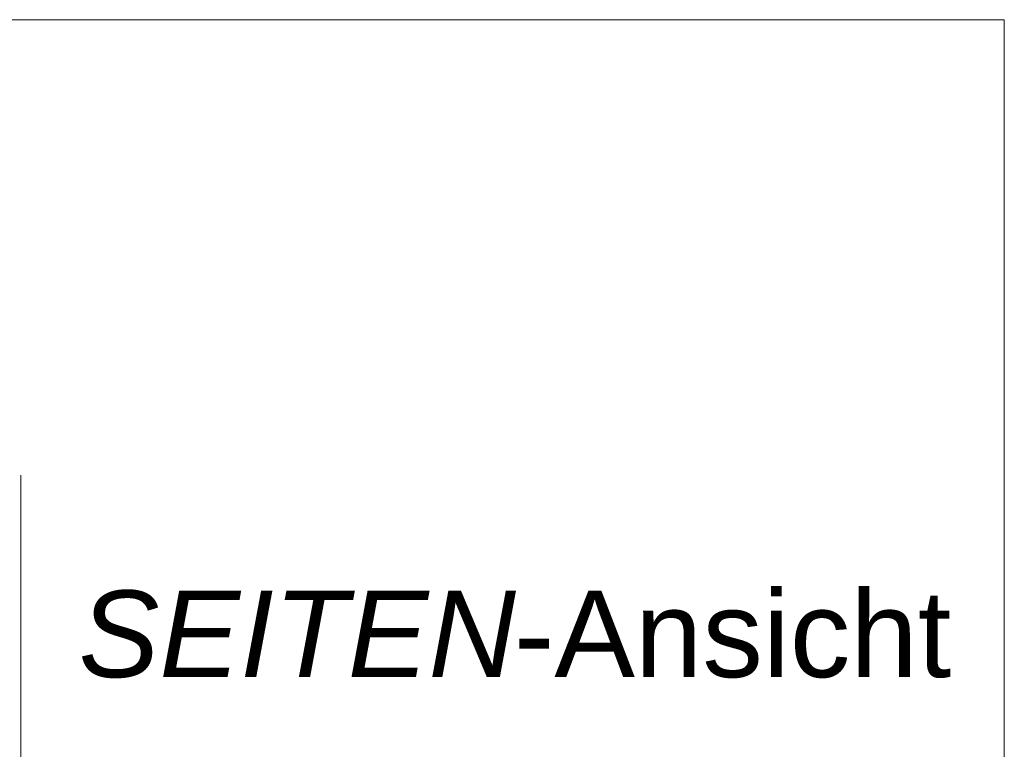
# Model space of a CAD drawing. Extents: x -720 to 300, y 62 to 1162.
# Tile 273 of 280: x 171 to 186, y 942 to 953. Entities that reach past the tile are written whole.
import ezdxf
from ezdxf.lldxf.tags import DXFTag

# ---------------------------------------------------------------- set-up
doc = ezdxf.new("R2010")
doc.units = 0
doc.layers.get('0').update_dxf_attribs({"lineweight": 13})
doc.layers.add('E_Detail_Beschriftung', color=7, linetype='Continuous', lineweight=13, true_color=0x009900)
doc.layers.add('E_Detail_Linie_Text_Bem', color=7, linetype='Continuous', lineweight=13)
doc.styles.get("Standard").update_dxf_attribs({"font": 'ARIALN.TTF'})
tags = doc.linetypes.add('fein_strichliert-A06G93Y38I', pattern=[4, 1, -2, 1]).pattern_tags.tags
tags[8:9] = [DXFTag(74, 4), DXFTag(75, 0), DXFTag(340, '0'), DXFTag(46, 0.0), DXFTag(50, 0.0), DXFTag(44, 0.0), DXFTag(45, 0.0)]
tags[6:7] = [DXFTag(74, 4), DXFTag(75, 0), DXFTag(340, '0'), DXFTag(46, 0.0), DXFTag(50, 0.0), DXFTag(44, 0.0), DXFTag(45, 0.0)]
tags[4:5] = [DXFTag(74, 4), DXFTag(75, 0), DXFTag(340, '0'), DXFTag(46, 0.0), DXFTag(50, 0.0), DXFTag(44, 0.0), DXFTag(45, 0.0)]

# ---------------------------------------------------------------- blocks, each defined once
blk = doc.blocks.new('Referenz-A06G93Y48I')
at = {"layer": 'E_Detail_Linie_Text_Bem', "linetype": 'fein_strichliert-A06G93Y38I', "ltscale": 0.65}
for p, q in [((186.486, 953.465), (123.717, 953.465)), ((186.486, 892.148), (186.486, 953.465)), ((170.605, 893.23), (170.605, 946.109))]:
    blk.add_line(p, q, dxfattribs=at)
at = {"layer": 'E_Detail_Beschriftung', "linetype": 'Continuous', "lineweight": -2, "ltscale": 0.25, "char_height": 1.4, "attachment_point": 1}
for s, insert in [('{\\fArial;-Ansicht}', (178.567, 944.243)), ('{\\fArial|b0|i1;SEITEN}', (171.537, 944.243))]:
    blk.add_mtext(s, dxfattribs=dict(at, insert=insert))

msp = doc.modelspace()

# ---------------------------------------------------------------- block references
at = {"color": 8, "lineweight": 25, "ltscale": 0.25, "true_color": 0x808080}
msp.add_blockref('Referenz-A06G93Y48I', (0, 0), dxfattribs=at)

doc.saveas('drawing.dxf')
